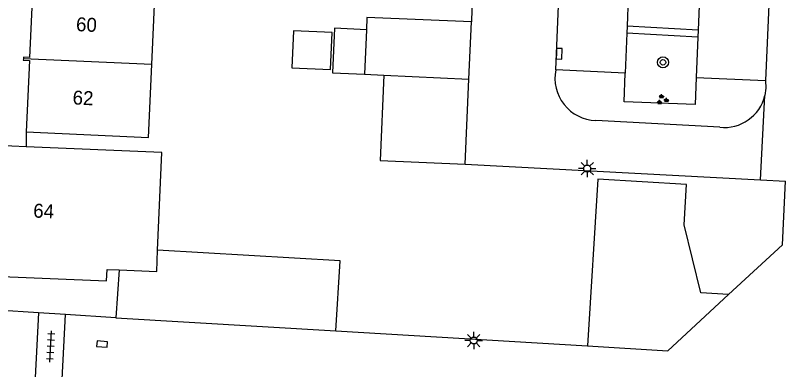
# Model space of a CAD drawing. Extents: x 132998 to 136004, y 396998 to 398512.
# Drawn here: x 133159.2 to 133214.4, y 397835.1 to 397860.5 of the extents above; entities that cross this region are included whole.
import ezdxf

# ---------------------------------------------------------------- set-up
doc = ezdxf.new("R2010")
doc.units = 0
for name, color, linetype in [('gg-afsc-erfafscheiding', 7, 'Continuous'), ('gg-afsc-muur', 7, 'Continuous'), ('gg-anno-huisnummerreeks BGT', 7, 'Continuous'), ('gg-bbg-bijgebouw', 7, 'Continuous'), ('gg-bbg-gedigitaliseerde bebouwing', 7, 'Continuous'), ('gg-bbg-gedigitaliseerde bijgebouw', 7, 'Continuous'), ('gg-bbg-hoofdgebouw', 7, 'Continuous'), ('gg-bbg-tussenscheiding', 7, 'Continuous'), ('gg-knt-verharding', 7, 'Continuous'), ('gg-knt-verharding nz', 7, 'Continuous'), ('gt-grn-groengrens', 7, 'Continuous'), ('gt-grn-weggrens', 7, 'Continuous'), ('gt-symb-boom', 7, 'Continuous'), ('gt-symb-groenvak', 7, 'Continuous'), ('gt-symb-kolk', 7, 'Continuous'), ('gt-symb-lichtmast', 7, 'Continuous'), ('gt-symb-tegel verharding', 7, 'Continuous')]:
    doc.layers.add(name, color=color, linetype=linetype)

# ---------------------------------------------------------------- blocks, each defined once
blk = doc.blocks.new('gt0-GRVAK')
at = {"layer": 'gt-symb-groenvak'}
for p, q in [((-0.11, 0.189), (-0.228, 0.24)), ((-0.182, 0.153), (0.088, 0.153)), ((-0.091, 0.211), (-0.156, 0.322)), ((-0.047, 0.214), (-0.047, 0.393)), ((-0.004, 0.211), (0.061, 0.322)), ((0.015, 0.189), (0.133, 0.24)), ((0.262, -0.052), (0.197, 0.059)), ((0.305, -0.049), (0.305, 0.13)), ((0.349, -0.052), (0.414, 0.059)), ((-0.245, -0.228), (-0.363, -0.177)), ((-0.318, -0.264), (-0.047, -0.264)), ((-0.226, -0.206), (-0.291, -0.095)), ((-0.183, -0.203), (-0.183, -0.024)), ((-0.139, -0.206), (-0.074, -0.095)), ((-0.12, -0.228), (-0.002, -0.177)), ((0.243, -0.074), (0.125, -0.023)), ((0.17, -0.11), (0.441, -0.11)), ((0.368, -0.074), (0.486, -0.023))]:
    blk.add_line(p, q, dxfattribs=at)
blk = doc.blocks.new('gt0-BOOM')
at = {"layer": 'gt-symb-boom'}
for radius in [0.4, 0.2]:
    blk.add_circle((0, 0), radius, dxfattribs=at)
blk = doc.blocks.new('gt0-KOLK')
at = {"layer": 'gt-symb-kolk'}
blk.add_lwpolyline([(0, 0), (0.375, 0), (0.375, 0.4), (-0.375, 0.4), (-0.375, 0), (0, 0)], dxfattribs=at)
blk = doc.blocks.new('gt0-LMAST')
at = {"layer": 'gt-symb-lichtmast'}
for p, q in [((-0.005, 0.246), (-0.005, 0.621)), ((-0.182, 0.173), (-0.447, 0.438)), ((0.172, 0.173), (0.437, 0.438)), ((-0.255, -0.004), (-0.63, -0.004)), ((-0.182, -0.181), (-0.447, -0.446)), ((-0.005, -0.254), (-0.005, -0.629)), ((0.437, -0.446), (0.172, -0.181)), ((0.245, -0.004), (0.62, -0.004))]:
    blk.add_line(p, q, dxfattribs=at)
blk.add_circle((-0.005, -0.004), 0.25, dxfattribs=at)
blk = doc.blocks.new('gt0-TEG1')
at = {"layer": 'gt-symb-tegel verharding'}
for p, q in [((-1.125, 0), (1.125, 0)), ((-0.9, -0.25), (-0.9, 0.25)), ((-0.45, -0.25), (-0.45, 0.25)), ((0, -0.25), (0, 0.25)), ((0.45, -0.25), (0.45, 0.25)), ((0.9, -0.25), (0.9, 0.25))]:
    blk.add_line(p, q, dxfattribs=at)

msp = doc.modelspace()

# ---------------------------------------------------------------- linework, layer by layer
at = {"layer": 'gg-afsc-erfafscheiding'}
for p, q in [((133159.94, 397852.17), (133159.939, 397851.114)), ((133191.41, 397849.86), (133212.556, 397848.745)), ((133212.556, 397848.745), (133214.36, 397848.65))]:
    msp.add_line(p, q, dxfattribs=at)
at = {"layer": 'gg-afsc-muur'}
for p, q in [((133191.91, 397862), (133191.85, 397860.06)), ((133160.841, 397839.21), (133156.946, 397839.464)), ((133162.777, 397839.083), (133160.841, 397839.21)), ((133166.383, 397838.848), (133162.777, 397839.083)), ((133182.14, 397837.91), (133200.177, 397836.825))]:
    msp.add_line(p, q, dxfattribs=at)
msp.add_lwpolyline([(133210.277, 397840.504), (133214.15, 397844.08), (133214.36, 397848.65)], dxfattribs=at)
at = {"layer": 'gg-bbg-bijgebouw'}
for p, q in [((133191.673, 397855.954), (133191.85, 397860.06)), ((133191.41, 397849.86), (133191.673, 397855.954)), ((133200.177, 397836.825), (133205.92, 397836.48))]:
    msp.add_line(p, q, dxfattribs=at)
at = {"layer": 'gg-bbg-gedigitaliseerde bebouwing'}
msp.add_line((133168.95, 397857.015), (133169.193, 397862.303), dxfattribs=at)
for points in [[(133159.94, 397852.17), (133168.708, 397851.766), (133168.95, 397857.015)], [(133169.369, 397843.703), (133169.662, 397850.706), (133159.939, 397851.114)], [(133182.14, 397837.91), (133182.439, 397842.925), (133169.369, 397843.703)]]:
    msp.add_lwpolyline(points, dxfattribs=at)
at = {"layer": 'gg-bbg-gedigitaliseerde bijgebouw'}
for p, q in [((133184.195, 397856.314), (133185.572, 397856.239)), ((133205.92, 397836.48), (133210.277, 397840.504))]:
    msp.add_line(p, q, dxfattribs=at)
for points in [[(133191.85, 397860.06), (133184.365, 397860.39), (133184.328, 397859.499)], [(133181.766, 397856.659), (133181.88, 397859.31), (133179.109, 397859.429), (133178.994, 397856.778), (133181.766, 397856.659)], [(133184.328, 397859.499), (133182.048, 397859.607), (133181.896, 397856.413), (133184.195, 397856.314)], [(133185.572, 397856.239), (133185.309, 397850.128), (133191.41, 397849.86)], [(133210.277, 397840.504), (133208.29, 397840.624), (133207.092, 397845.505), (133207.267, 397848.412), (133200.896, 397848.795), (133200.177, 397836.825)]]:
    msp.add_lwpolyline(points, dxfattribs=at)
at = {"layer": 'gg-bbg-hoofdgebouw'}
for p, q in [((133159.939, 397851.114), (133157.439, 397851.219)), ((133166.615, 397842.28), (133166.383, 397838.848)), ((133166.383, 397838.848), (133182.14, 397837.91))]:
    msp.add_line(p, q, dxfattribs=at)
for points in [[(133160.431, 397862.68), (133160.192, 397857.504), (133159.753, 397857.525), (133159.748, 397857.425)], [(133159.748, 397857.425), (133159.744, 397857.325), (133160.183, 397857.305), (133159.94, 397852.17)], [(133157.036, 397841.843), (133165.713, 397841.495), (133165.746, 397842.315), (133166.615, 397842.28)]]:
    msp.add_lwpolyline(points, dxfattribs=at)
at = {"layer": 'gg-bbg-tussenscheiding'}
for p, q in [((133184.328, 397859.499), (133184.195, 397856.314)), ((133168.95, 397857.015), (133159.748, 397857.425)), ((133185.572, 397856.239), (133191.673, 397855.954))]:
    msp.add_line(p, q, dxfattribs=at)
msp.add_lwpolyline([(133166.615, 397842.28), (133169.304, 397842.167), (133169.369, 397843.703)], dxfattribs=at)
at = {"layer": 'gg-knt-verharding'}
for p, q in [((133203.172, 397863.913), (133203.005, 397859.754)), ((133208.273, 397863.663), (133208.095, 397859.478)), ((133203.005, 397859.754), (133202.985, 397859.254)), ((133208.095, 397859.478), (133203.005, 397859.754)), ((133202.985, 397859.254), (133202.871, 397856.388)), ((133208.095, 397859.478), (133208.074, 397858.978)), ((133208.074, 397858.978), (133207.951, 397856.082)), ((133202.871, 397856.388), (133197.89, 397856.628)), ((133207.951, 397856.082), (133212.93, 397855.85)), ((133209.641, 397852.509), (133200.76, 397852.99)), ((133160.841, 397839.21), (133160.585, 397834.562)), ((133162.521, 397834.448), (133162.777, 397839.083))]:
    msp.add_line(p, q, dxfattribs=at)
msp.add_lwpolyline([(133212.93, 397855.85), (133212.95, 397855.317), (133212.874, 397854.789)], dxfattribs=at)
for centre, radius, start, end in [((133200.871, 397856.029), 3.041, 168.63, 267.9095), ((133209.971, 397855.474), 2.983, 263.6519, 346.7331)]:
    msp.add_arc(centre, radius, start, end, dxfattribs=at)
at = {"layer": 'gg-knt-verharding nz'}
for p, q in [((133197.89, 397856.628), (133198.411, 397869.109)), ((133213.463, 397868.271), (133212.93, 397855.85))]:
    msp.add_line(p, q, dxfattribs=at)
at = {"layer": 'gt-grn-groengrens'}
msp.add_line((133208.074, 397858.978), (133202.985, 397859.254), dxfattribs=at)
msp.add_lwpolyline([(133207.951, 397856.082), (133207.873, 397854.139), (133202.789, 397854.342), (133202.871, 397856.388)], dxfattribs=at)
at = {"layer": 'gt-grn-weggrens'}
msp.add_line((133212.556, 397848.745), (133212.874, 397854.789), dxfattribs=at)

# ---------------------------------------------------------------- block references
at = {"layer": 'gt-symb-boom'}
msp.add_blockref('gt0-BOOM', (133205.576, 397857.163), dxfattribs=at)
at = {"layer": 'gt-symb-groenvak'}
msp.add_blockref('gt0-GRVAK', (133205.519, 397854.487), dxfattribs=at)
at = {"layer": 'gt-symb-kolk'}
for p, rotation in [((133197.938, 397857.792), -92.407413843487), ((133165.37, 397836.763), -4.53052056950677)]:
    msp.add_blockref('gt0-KOLK', p, dxfattribs=dict(at, rotation=rotation))
at = {"layer": 'gt-symb-lichtmast'}
for p in [(133200.149, 397849.552), (133192.02, 397837.221)]:
    msp.add_blockref('gt0-LMAST', p, dxfattribs=at)
at = {"layer": 'gt-symb-tegel verharding', "rotation": 86.84560781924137}
msp.add_blockref('gt0-TEG1', (133161.696, 397836.792), dxfattribs=at)

# ---------------------------------------------------------------- texts
at = {"layer": 'gg-anno-huisnummerreeks BGT'}
for s, rotation, p in [('60', 357.4, (133163.506, 397859.405)), ('62', 357.3, (133163.261, 397854.149)), ('64', 357.5, (133160.442, 397846.038))]:
    msp.add_text(s, height=1, rotation=rotation, dxfattribs=at).set_placement(p)

doc.saveas('drawing.dxf')
